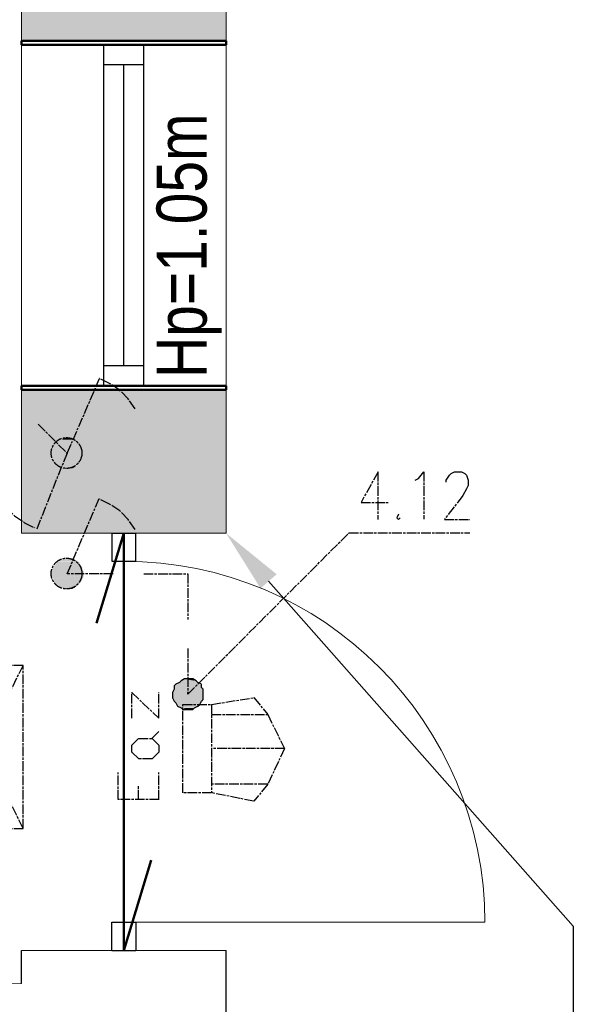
# Model space of a CAD drawing. Header units: millimetres. Extents: x -523 to 1404227, y -783705 to 1038705.
# Tile 505 of 508: x 910763 to 912143, y 236771 to 239225. Entities that reach past the tile are written whole.
import ezdxf

# ---------------------------------------------------------------- set-up
doc = ezdxf.new("R2010")
doc.units = ezdxf.units.MM
doc.linetypes.add('ACAD_ISO08W100', pattern=[36, 24, -3, 6, -3])
doc.layers.add('!!ELEKTRYKA', color=7, linetype='Continuous')
doc.styles.add('BIKTS', font='bikromsw.shx', dxfattribs={"width": 0.85})

msp = doc.modelspace()

# ---------------------------------------------------------------- hatches: boundary and pattern name
at = {"layer": '!!ELEKTRYKA'}
h = msp.add_hatch(color=252, dxfattribs=at)
h.dxf.hatch_style = 1
h.paths.add_polyline_path([(911277.7, 239642.51), (910767.7, 239642.51), (910767.7, 239172.51), (911277.7, 239172.51)])
h = msp.add_hatch(color=252, dxfattribs=at)
h.dxf.hatch_style = 1
h.paths.add_polyline_path([(911277.7, 238302.51), (910767.7, 238302.51), (910767.7, 237945.01), (911277.7, 237945.01)])

# ---------------------------------------------------------------- linework, layer by layer
at = {"layer": '!!ELEKTRYKA', "color": 252, "lineweight": 20}
for p, q in [((911277.7, 237945.01), (911277.7, 241825.06)), ((910767.7, 237945.01), (910767.7, 240857.51)), ((910767.7, 239172.51), (911277.7, 239172.51)), ((910767.7, 239172.51), (911277.7, 239172.51)), ((910767.7, 239172.51), (911277.7, 239172.51)), ((911072.7, 239162.51), (910972.7, 239162.51)), ((911072.7, 238312.51), (910972.7, 238312.51)), ((910767.7, 238302.51), (911277.7, 238302.51)), ((910767.7, 237945.01), (911277.7, 237945.01)), ((911022.7, 236975.01), (911922.7, 236975.01)), ((910767.7, 236822.51), (910767.7, 236905.01)), ((910767.7, 236905.01), (911277.7, 236905.01)), ((910767.7, 236822.51), (908237.7, 236791.84))]:
    msp.add_line(p, q, dxfattribs=at)
at = {"layer": '!!ELEKTRYKA', "color": 252, "lineweight": 50}
for p, q in [((910767.7, 239172.51), (911277.7, 239172.51)), ((910767.7, 239162.51), (910767.7, 239172.51)), ((911277.7, 239172.51), (911277.7, 239162.51)), ((911277.7, 239162.51), (910767.7, 239162.51)), ((910767.7, 238312.51), (911277.7, 238312.51)), ((910767.7, 238302.51), (910767.7, 238312.51)), ((911277.7, 238312.51), (911277.7, 238302.51)), ((911277.7, 238302.51), (910767.7, 238302.51)), ((911022.7, 237945.01), (910954.64, 237720.39)), ((911022.7, 236905.01), (911022.7, 237945.01)), ((911090.75, 237129.62), (911022.7, 236905.01))]:
    msp.add_line(p, q, dxfattribs=at)
at = {"layer": '!!ELEKTRYKA', "color": 252}
for p, q in [((910972.7, 238312.51), (910972.7, 239162.51)), ((911072.7, 238312.51), (911072.7, 239162.51)), ((911072.7, 239112.51), (910972.7, 239112.51)), ((911022.7, 238362.51), (911022.7, 239112.51)), ((911072.7, 238362.51), (910972.7, 238362.51)), ((910992.7, 237945.01), (911052.7, 237945.01)), ((910992.7, 237945.01), (910992.7, 237875.01)), ((911052.7, 237875.01), (911052.7, 237945.01)), ((910992.7, 237875.01), (911052.7, 237875.01)), ((910992.7, 236975.01), (911052.7, 236975.01)), ((910992.7, 236905.01), (910992.7, 236975.01)), ((911052.7, 236975.01), (911052.7, 236905.01)), ((910767.7, 236822.51), (910767.7, 236905.01)), ((910992.7, 236905.01), (911052.7, 236905.01)), ((911277.7, 236828.69), (911277.7, 236905.01)), ((911277.7, 225275.06), (911277.7, 236828.69))]:
    msp.add_line(p, q, dxfattribs=at)
at = {"layer": '!!ELEKTRYKA', "color": 252, "linetype": 'ByBlock', "lineweight": -2}
msp.add_line((912143.05, 236965.7), (912143.05, 235325.63), dxfattribs=at)
at = {"layer": '!!ELEKTRYKA', "color": 5, "linetype": 'ACAD_ISO08W100', "lineweight": -3}
for points in [[(910881.87, 238144.57), (910962.5, 238330.86)], [(911050.77, 238254.77), (911033.59, 238280.13), (911012.86, 238301.33), (910987.39, 238318.28), (910961.91, 238330.95)], [(910809.41, 238216.66), (910881.21, 238144.68)], [(910881.22, 238144.71), (910805.27, 237954.18)], [(911656.38, 238098.08), (911614.01, 238021.89), (911681.68, 238021.89)], [(911656.1, 238098.17), (911656.1, 237979.6)], [(911749.26, 238076.98), (911757.49, 238081.21), (911770.41, 238098.14), (911770.41, 237979.62)], [(911825.83, 238072.61), (911825.83, 238076.84), (911834.63, 238089.52), (911838.74, 238093.75), (911846.96, 238097.98), (911863.99, 238097.98), (911872.8, 238093.75), (911876.91, 238089.52), (911881.02, 238076.84), (911881.02, 238064.1), (911876.91, 238055.65), (911868.1, 238038.74), (911821.72, 237979.44), (911885.13, 237979.44)], [(910712.12, 238034.64), (910729.34, 238009.22), (910750.13, 237988.08), (910775.67, 237971.09), (910801.2, 237958.44)], [(910996.3, 237843.98), (910881.87, 237843.98), (910962.5, 238034.47)], [(911050.77, 237954.19), (911033.59, 237979.6), (911012.86, 238000.75), (910987.39, 238017.69), (910961.91, 238030.37)], [(911707.14, 237992.18), (911703.03, 237983.72), (911707.14, 237979.48), (911711.26, 237983.72)], [(911182.04, 237657.84), (911182.04, 237543.53), (911583.95, 237945.74), (911884.8, 237945.74)], [(911072.32, 237844), (911182.38, 237844), (911182.38, 237729.68)], [(911182.04, 237543.53), (911182.04, 237547.78)]]:
    msp.add_lwpolyline(points, dxfattribs=at)
at = {"layer": '!!ELEKTRYKA', "color": 252, "linetype": 'ByBlock', "lineweight": -2}
msp.add_lwpolyline([(911383.64, 237825.11), (912143.05, 236965.7)], dxfattribs=at)
at = {"layer": '!!ELEKTRYKA', "color": 1, "linetype": 'ACAD_ISO08W100', "lineweight": -3}
for points in [[(910772.01, 237208.98), (910772.01, 237615.41), (910568.58, 237615.41), (910568.58, 237208.98), (910772.01, 237208.98), (910568.58, 237615.41)], [(910568.58, 237208.98), (910772.01, 237615.41)], [(911042.65, 237484.2), (911042.65, 237547.65), (911110.13, 237484.2), (911110.13, 237547.65)], [(911241.38, 237518.11), (911347.12, 237535.06), (911381.38, 237492.71)], [(911241.38, 237492.71), (911381.38, 237492.71), (911423.31, 237408.07), (911381.38, 237319.17), (911241.38, 237319.17)], [(911093.02, 237433.48), (911110.18, 237450.46)], [(911423.31, 237408.07), (911241.38, 237408.07)], [(911110.68, 237280.94), (911008.84, 237280.94), (911008.84, 237348.68)], [(911110.11, 237281.1), (911110.11, 237348.8)], [(911059.21, 237281.1), (911059.21, 237314.95)], [(911381.38, 237319.17), (911347.12, 237276.82), (911241.38, 237297.96)]]:
    msp.add_lwpolyline(points, dxfattribs=at)
at = {"layer": '!!ELEKTRYKA', "color": 5, "linetype": 'ACAD_ISO08W100', "lineweight": -3}
msp.add_lwpolyline([(911156.5, 237513.86), (911165.37, 237509.6), (911169.51, 237505.4), (911177.79, 237505.4), (911186.66, 237505.4), (911194.94, 237505.4), (911199.08, 237509.6), (911207.35, 237513.86), (911212.08, 237518.11), (911216.22, 237526.57), (911220.36, 237530.77), (911220.36, 237539.28), (911220.36, 237547.74), (911220.36, 237556.19), (911216.22, 237560.45), (911216.22, 237568.9), (911207.35, 237573.1), (911203.22, 237577.36), (911194.94, 237581.62), (911186.66, 237581.62), (911181.93, 237581.62), (911173.65, 237581.62), (911165.37, 237577.36), (911161.23, 237573.1), (911152.36, 237568.9), (911148.23, 237564.65), (911148.23, 237556.19), (911144.09, 237547.74), (911144.09, 237539.28), (911144.09, 237535.02), (911148.23, 237526.57), (911152.36, 237522.31)], close=True, dxfattribs=at)
at = {"layer": '!!ELEKTRYKA', "color": 1, "linetype": 'ACAD_ISO08W100', "lineweight": -3}
for points in [[(911241.74, 237297.93), (911169.62, 237297.93), (911169.62, 237518.06), (911241.74, 237518.06)], [(911110.13, 237416.43), (911110.13, 237399.5), (911093.55, 237382.57), (911059.81, 237382.57), (911042.65, 237399.5), (911042.65, 237416.43), (911059.81, 237433.35), (911093.55, 237433.35)]]:
    msp.add_lwpolyline(points, close=True, dxfattribs=at)
at = {"layer": '!!ELEKTRYKA', "color": 5, "linetype": 'ACAD_ISO08W100', "lineweight": -3}
for centre, radius in [((910880.03, 238144.94), 38.32), ((910880.03, 238144.94), 38.32), ((910880.05, 237844.37), 38.35), ((910880.05, 237844.37), 38.35)]:
    msp.add_circle(centre, radius, dxfattribs=at)
at = {"layer": '!!ELEKTRYKA', "color": 252, "lineweight": 20}
msp.add_arc((911022.7, 236975.01), 900, 0, 90, dxfattribs=at)
at = {"layer": '!!ELEKTRYKA', "color": 5, "linetype": 'ACAD_ISO08W100', "lineweight": -3}
for points in [[(910890.1, 238182.8), (910868.76, 238178.53), (910898.41, 238178.53)], [(910890.1, 238182.8), (910877.06, 238182.8), (910868.76, 238178.53)], [(910919.14, 238161.68), (910843.22, 238153.2), (910919.14, 238153.2)], [(910919.14, 238161.68), (910847.38, 238161.68), (910843.22, 238153.2)], [(910915.67, 238165.72), (910848.06, 238161.51), (910919.82, 238161.51)], [(910915.67, 238165.72), (910852.21, 238165.72), (910848.06, 238161.51)], [(910911.5, 238174.24), (910852.2, 238165.76), (910915.65, 238165.76)], [(910911.5, 238174.24), (910856.35, 238174.24), (910852.2, 238165.76)], [(910903.19, 238178.48), (910856.34, 238174.21), (910911.49, 238174.21)], [(910903.19, 238178.48), (910860.49, 238178.48), (910856.34, 238174.21)], [(910919.14, 238153.2), (910843.22, 238144.72), (910923.89, 238144.72)], [(910919.14, 238153.2), (910843.22, 238153.2), (910843.22, 238144.72)], [(910923.89, 238144.72), (910843.22, 238140.51), (910923.89, 238140.51)], [(910923.89, 238144.72), (910843.22, 238144.72), (910843.22, 238140.51)], [(910923.89, 238140.51), (910843.22, 238140.51), (910847.38, 238132.03)], [(910923.97, 238140.33), (910848.06, 238131.85), (910919.82, 238131.85)], [(910919.82, 238131.85), (910848.06, 238123.37), (910915.67, 238123.37)], [(910919.82, 238131.85), (910848.06, 238131.85), (910848.06, 238123.37)], [(910915.67, 238123.37), (910848.06, 238123.37), (910852.21, 238119.16)], [(910915.65, 238123.41), (910852.2, 238119.2), (910911.5, 238119.2)], [(910911.5, 238119.2), (910852.2, 238119.2), (910860.5, 238114.93)], [(910911.48, 238119.22), (910860.48, 238115.01), (910907.32, 238115.01)], [(910907.32, 238115.01), (910860.48, 238115.01), (910864.63, 238110.74)], [(910906.72, 238115.04), (910864.62, 238110.77), (910902.57, 238110.77)], [(910902.57, 238110.77), (910864.62, 238110.77), (910872.92, 238106.56)], [(910902.54, 238110.85), (910872.9, 238106.64), (910894.24, 238106.64)], [(910915.67, 237865.14), (910848.06, 237860.93), (910919.82, 237860.93)], [(910915.67, 237865.14), (910852.21, 237865.14), (910848.06, 237860.93)], [(910911.5, 237873.61), (910852.2, 237865.19), (910915.65, 237865.19)], [(910911.5, 237873.61), (910856.35, 237873.61), (910852.2, 237865.19)], [(910903.19, 237877.93), (910856.34, 237873.66), (910911.49, 237873.66)], [(910903.19, 237877.93), (910860.49, 237877.93), (910856.34, 237873.66)], [(910898.43, 237882.19), (910860.48, 237877.92), (910902.58, 237877.92)], [(910898.43, 237882.19), (910868.78, 237882.19), (910860.48, 237877.92)], [(910919.14, 237861.09), (910843.22, 237852.6), (910919.14, 237852.6)], [(910919.14, 237861.09), (910847.38, 237861.09), (910843.22, 237852.6)], [(910919.14, 237852.6), (910843.22, 237848.39), (910923.89, 237848.39)], [(910919.14, 237852.6), (910843.22, 237852.6), (910843.22, 237848.39)], [(910923.89, 237848.39), (910843.22, 237839.91), (910923.89, 237839.91)], [(910923.89, 237848.39), (910843.22, 237848.39), (910843.22, 237839.91)], [(910923.89, 237839.91), (910843.22, 237839.91), (910847.38, 237831.43)], [(910923.97, 237839.75), (910848.06, 237831.27), (910919.82, 237831.27)], [(910919.82, 237831.27), (910848.06, 237822.79), (910915.67, 237822.79)], [(910919.82, 237831.27), (910848.06, 237831.27), (910848.06, 237822.79)], [(910915.67, 237822.79), (910848.06, 237822.79), (910852.21, 237818.58)], [(910915.65, 237822.84), (910852.2, 237818.63), (910911.5, 237818.63)], [(910911.5, 237818.63), (910852.2, 237818.63), (910860.5, 237814.36)], [(910911.48, 237818.67), (910860.48, 237814.4), (910907.32, 237814.4)], [(910907.32, 237814.4), (910860.48, 237814.4), (910864.63, 237810.19)], [(910906.72, 237814.46), (910864.62, 237810.24), (910902.57, 237810.24)], [(910902.57, 237810.24), (910864.62, 237810.24), (910872.92, 237805.98)], [(910902.54, 237810.29), (910872.9, 237806.02), (910894.24, 237806.02)], [(911152.37, 237568.9), (911216.22, 237564.7), (911148.23, 237564.7)], [(911160.64, 237573.21), (911211.49, 237568.95), (911152.37, 237568.95)], [(911152.37, 237568.95), (911211.49, 237568.95), (911215.63, 237564.7)], [(911165.48, 237577.25), (911208.04, 237573.05), (911161.34, 237573.05)], [(911161.34, 237573.05), (911208.04, 237573.05), (911212.18, 237568.79)], [(911173.75, 237581.5), (911199.17, 237577.3), (911165.48, 237577.3)], [(911165.48, 237577.3), (911199.17, 237577.3), (911208.04, 237573.05)], [(911173.76, 237581.6), (911195.04, 237581.6), (911199.18, 237577.35)], [(911148.23, 237556.19), (911220.36, 237551.93), (911144.09, 237551.93)], [(911144.09, 237551.93), (911220.36, 237543.48), (911144.09, 237543.48)], [(911144.09, 237551.93), (911220.36, 237551.93), (911220.36, 237543.48)], [(911148.23, 237564.7), (911220.36, 237556.25), (911148.23, 237556.25)], [(911148.23, 237564.7), (911216.22, 237564.7), (911220.36, 237556.25)], [(911148.23, 237556.25), (911220.36, 237556.25), (911220.36, 237551.99)], [(911144.09, 237543.48), (911220.36, 237535.02), (911144.09, 237535.02)], [(911144.09, 237543.48), (911220.36, 237543.48), (911220.36, 237535.02)], [(911144.09, 237535.02), (911220.36, 237526.57), (911148.23, 237526.57)], [(911144.09, 237535.02), (911220.36, 237535.02), (911220.36, 237526.57)], [(911148.23, 237526.56), (911216.22, 237522.37), (911152.37, 237522.37)], [(911148.23, 237526.56), (911220.36, 237526.56), (911216.22, 237522.37)], [(911152.37, 237522.36), (911211.49, 237518.17), (911156.51, 237518.17)], [(911152.37, 237522.36), (911215.63, 237522.36), (911211.49, 237518.17)], [(911156.51, 237518.16), (911203.21, 237509.71), (911160.65, 237509.71)], [(911156.51, 237518.16), (911211.49, 237518.16), (911203.21, 237509.71)], [(911169.62, 237509.61), (911190.9, 237505.36), (911177.89, 237505.36)], [(911169.62, 237509.61), (911199.18, 237509.61), (911190.9, 237505.36)]]:
    msp.add_solid(points, dxfattribs=at)
at = {"layer": '!!ELEKTRYKA', "color": 252}
msp.add_solid([(911363.66, 237807.45), (911277.7, 237945.01), (911403.63, 237842.77)], dxfattribs=at)

# ---------------------------------------------------------------- texts
at = {"layer": '!!ELEKTRYKA', "color": 252, "style": 'BIKTS', "width": 0.85}
msp.add_text('Hp=1.05m', height=125, rotation=90, dxfattribs=at).set_placement((911229.31, 238331.97))

doc.saveas('drawing.dxf')
